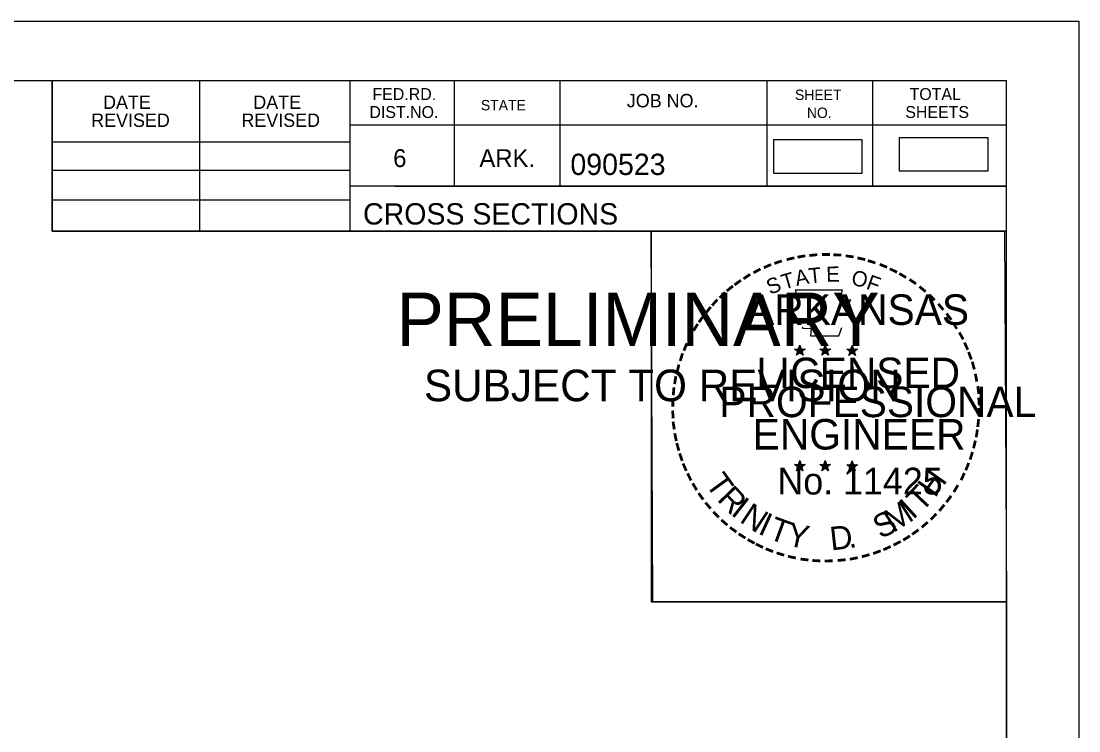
# Model space of a CAD drawing. Extents: x 1406028 to 1412453, y 321733 to 325986.
# Drawn here: x 1409148.3 to 1409217.7, y 322009.7 to 322056.2 of the extents above; entities that cross this region are included whole.
import ezdxf

# ---------------------------------------------------------------- set-up
doc = ezdxf.new("R2010")
doc.units = 0
for name, color, linetype in [('R_Border', 7, 'Continuous'), ('R_Border PE', 7, 'Continuous'), ('R_Border Prem', 7, 'Continuous'), ('R_Fin Surface', 7, 'Continuous'), ('R_No Plot', 7, 'Continuous')]:
    doc.layers.add(name, color=color, linetype=linetype)

msp = doc.modelspace()

# ---------------------------------------------------------------- linework, layer by layer
at = {"layer": 'R_Border'}
for p, q in [((1408896.815, 322052.337), (1409212.995, 322052.337)), ((1409150.355, 322042.457), (1409150.355, 322052.337)), ((1409160.035, 322042.457), (1409160.035, 322052.337)), ((1409169.895, 322052.337), (1409169.895, 322042.457)), ((1409176.735, 322052.337), (1409176.735, 322045.397)), ((1409183.675, 322052.337), (1409183.675, 322045.397)), ((1409197.255, 322052.337), (1409197.255, 322045.397)), ((1409204.195, 322052.337), (1409204.195, 322045.397)), ((1409212.995, 321846.877), (1409212.995, 322052.337)), ((1409212.995, 322049.397), (1409169.895, 322049.397)), ((1409212.995, 322049.417), (1409212.995, 322049.417)), ((1409150.355, 322048.317), (1409169.895, 322048.317)), ((1409150.355, 322046.457), (1409169.895, 322046.457)), ((1409212.995, 322045.397), (1409169.895, 322045.397)), ((1409172.855, 322045.397), (1409212.995, 322045.397)), ((1409150.355, 322044.517), (1409169.895, 322044.517)), ((1409212.995, 322042.457), (1409150.355, 322042.457))]:
    msp.add_line(p, q, dxfattribs=at)
at = {"layer": 'R_Border PE'}
for p, q in [((1409199.428, 322034.966), (1409199.387, 322034.714)), ((1409199.428, 322034.601), (1409199.428, 322034.966)), ((1409199.428, 322034.966), (1409199.477, 322034.716)), ((1409201.098, 322034.966), (1409201.057, 322034.714)), ((1409201.098, 322034.601), (1409201.098, 322034.966)), ((1409201.098, 322034.966), (1409201.147, 322034.716)), ((1409202.862, 322034.954), (1409202.821, 322034.702)), ((1409202.862, 322034.589), (1409202.862, 322034.954)), ((1409202.862, 322034.954), (1409202.911, 322034.704)), ((1409199.079, 322034.712), (1409199.428, 322034.601)), ((1409199.079, 322034.712), (1409199.332, 322034.667)), ((1409199.079, 322034.712), (1409199.316, 322034.59)), ((1409199.212, 322034.304), (1409199.428, 322034.601)), ((1409199.212, 322034.304), (1409199.338, 322034.548)), ((1409199.212, 322034.304), (1409199.426, 322034.521)), ((1409199.641, 322034.304), (1409199.426, 322034.518)), ((1409199.775, 322034.712), (1409199.428, 322034.601)), ((1409199.641, 322034.304), (1409199.428, 322034.601)), ((1409199.775, 322034.712), (1409199.489, 322034.663)), ((1409199.641, 322034.304), (1409199.504, 322034.595)), ((1409199.775, 322034.712), (1409199.571, 322034.61)), ((1409200.749, 322034.712), (1409201.098, 322034.601)), ((1409200.749, 322034.712), (1409201.002, 322034.667)), ((1409200.749, 322034.712), (1409200.986, 322034.59)), ((1409200.882, 322034.304), (1409201.098, 322034.601)), ((1409200.882, 322034.304), (1409201.008, 322034.548)), ((1409200.882, 322034.304), (1409201.096, 322034.521)), ((1409201.311, 322034.304), (1409201.096, 322034.518)), ((1409201.445, 322034.712), (1409201.098, 322034.601)), ((1409201.311, 322034.304), (1409201.098, 322034.601)), ((1409201.445, 322034.712), (1409201.159, 322034.663)), ((1409201.311, 322034.304), (1409201.174, 322034.595)), ((1409201.445, 322034.712), (1409201.241, 322034.61)), ((1409202.513, 322034.7), (1409202.862, 322034.589)), ((1409202.513, 322034.7), (1409202.766, 322034.655)), ((1409202.513, 322034.7), (1409202.75, 322034.578)), ((1409202.646, 322034.292), (1409202.862, 322034.589)), ((1409202.646, 322034.292), (1409202.772, 322034.536)), ((1409202.646, 322034.292), (1409202.86, 322034.509)), ((1409203.075, 322034.292), (1409202.86, 322034.506)), ((1409203.209, 322034.7), (1409202.862, 322034.589)), ((1409203.075, 322034.292), (1409202.862, 322034.589)), ((1409203.209, 322034.7), (1409202.923, 322034.651)), ((1409203.075, 322034.292), (1409202.938, 322034.583)), ((1409203.209, 322034.7), (1409203.005, 322034.598)), ((1409199.424, 322027.393), (1409199.383, 322027.141)), ((1409199.424, 322027.028), (1409199.424, 322027.393)), ((1409199.424, 322027.393), (1409199.473, 322027.143)), ((1409201.093, 322027.393), (1409201.052, 322027.141)), ((1409201.093, 322027.028), (1409201.093, 322027.393)), ((1409201.093, 322027.393), (1409201.142, 322027.143)), ((1409202.86, 322027.383), (1409202.819, 322027.131)), ((1409202.86, 322027.018), (1409202.86, 322027.383)), ((1409202.86, 322027.383), (1409202.909, 322027.133)), ((1409199.075, 322027.139), (1409199.424, 322027.028)), ((1409199.075, 322027.139), (1409199.328, 322027.094)), ((1409199.075, 322027.139), (1409199.312, 322027.017)), ((1409199.208, 322026.731), (1409199.424, 322027.028)), ((1409199.208, 322026.731), (1409199.334, 322026.975)), ((1409199.208, 322026.731), (1409199.422, 322026.948)), ((1409199.637, 322026.731), (1409199.422, 322026.945)), ((1409199.771, 322027.139), (1409199.424, 322027.028)), ((1409199.637, 322026.731), (1409199.424, 322027.028)), ((1409199.771, 322027.139), (1409199.485, 322027.09)), ((1409199.637, 322026.731), (1409199.5, 322027.022)), ((1409199.771, 322027.139), (1409199.567, 322027.037)), ((1409200.744, 322027.139), (1409201.093, 322027.028)), ((1409200.744, 322027.139), (1409200.997, 322027.094)), ((1409200.744, 322027.139), (1409200.981, 322027.017)), ((1409200.877, 322026.731), (1409201.093, 322027.028)), ((1409200.877, 322026.731), (1409201.003, 322026.975)), ((1409200.877, 322026.731), (1409201.091, 322026.948)), ((1409201.306, 322026.731), (1409201.091, 322026.945)), ((1409201.44, 322027.139), (1409201.093, 322027.028)), ((1409201.306, 322026.731), (1409201.093, 322027.028)), ((1409201.44, 322027.139), (1409201.154, 322027.09)), ((1409201.306, 322026.731), (1409201.169, 322027.022)), ((1409201.44, 322027.139), (1409201.236, 322027.037)), ((1409202.511, 322027.129), (1409202.86, 322027.018)), ((1409202.511, 322027.129), (1409202.764, 322027.084)), ((1409202.511, 322027.129), (1409202.748, 322027.007)), ((1409202.644, 322026.721), (1409202.86, 322027.018)), ((1409202.644, 322026.721), (1409202.77, 322026.965)), ((1409202.644, 322026.721), (1409202.858, 322026.938)), ((1409203.073, 322026.721), (1409202.858, 322026.935)), ((1409203.207, 322027.129), (1409202.86, 322027.018)), ((1409203.073, 322026.721), (1409202.86, 322027.018)), ((1409203.207, 322027.129), (1409202.921, 322027.08)), ((1409203.073, 322026.721), (1409202.936, 322027.012)), ((1409203.207, 322027.129), (1409203.003, 322027.027))]:
    msp.add_line(p, q, dxfattribs=at)
for points in [[(1409199.12, 322038.59), (1409199.389, 322037.763)], [(1409202.631, 322037.668), (1409202.773, 322037.952), (1409202.088, 322037.928), (1409202.236, 322038.59), (1409199.12, 322038.59)], [(1409199.612, 322036.167), (1409199.612, 322036.08), (1409200.175, 322036.061), (1409200.121, 322035.588), (1409201.991, 322035.588), (1409202.192, 322036.124)], [(1409199.428, 322034.966), (1409199.641, 322034.304), (1409199.079, 322034.712), (1409199.775, 322034.712), (1409199.212, 322034.304), (1409199.428, 322034.966)], [(1409201.098, 322034.966), (1409201.311, 322034.304), (1409200.749, 322034.712), (1409201.445, 322034.712), (1409200.882, 322034.304), (1409201.098, 322034.966)], [(1409202.862, 322034.954), (1409203.075, 322034.292), (1409202.513, 322034.7), (1409203.209, 322034.7), (1409202.646, 322034.292), (1409202.862, 322034.954)], [(1409199.424, 322027.393), (1409199.637, 322026.731), (1409199.075, 322027.139), (1409199.771, 322027.139), (1409199.208, 322026.731), (1409199.424, 322027.393)], [(1409201.093, 322027.393), (1409201.306, 322026.731), (1409200.744, 322027.139), (1409201.44, 322027.139), (1409200.877, 322026.731), (1409201.093, 322027.393)], [(1409202.86, 322027.383), (1409203.073, 322026.721), (1409202.511, 322027.129), (1409203.207, 322027.129), (1409202.644, 322026.721), (1409202.86, 322027.383)]]:
    msp.add_lwpolyline(points, dxfattribs=at)
for centre, radius in [((1409199.427, 322034.6), 0.172), ((1409199.427, 322034.6), 0.145), ((1409199.427, 322034.6), 0.116), ((1409199.427, 322034.6), 0.0991), ((1409199.427, 322034.6), 0.0747), ((1409199.427, 322034.6), 0.0495), ((1409199.427, 322034.6), 0.0296), ((1409201.097, 322034.6), 0.172), ((1409201.097, 322034.6), 0.145), ((1409201.097, 322034.6), 0.116), ((1409201.097, 322034.6), 0.0991), ((1409201.097, 322034.6), 0.0747), ((1409201.097, 322034.6), 0.0495), ((1409201.097, 322034.6), 0.0296), ((1409202.861, 322034.588), 0.172), ((1409202.861, 322034.588), 0.145), ((1409202.861, 322034.588), 0.116), ((1409202.861, 322034.588), 0.0991), ((1409202.861, 322034.588), 0.0747), ((1409202.861, 322034.588), 0.0495), ((1409202.861, 322034.588), 0.0296), ((1409199.423, 322027.027), 0.172), ((1409199.423, 322027.027), 0.145), ((1409199.423, 322027.027), 0.116), ((1409199.423, 322027.027), 0.0991), ((1409199.423, 322027.027), 0.0747), ((1409199.423, 322027.027), 0.0495), ((1409199.423, 322027.027), 0.0296), ((1409201.092, 322027.027), 0.172), ((1409201.092, 322027.027), 0.145), ((1409201.092, 322027.027), 0.116), ((1409201.092, 322027.027), 0.0991), ((1409201.092, 322027.027), 0.0747), ((1409201.092, 322027.027), 0.0495), ((1409201.092, 322027.027), 0.0296), ((1409202.859, 322027.017), 0.172), ((1409202.859, 322027.017), 0.145), ((1409202.859, 322027.017), 0.116), ((1409202.859, 322027.017), 0.0991), ((1409202.859, 322027.017), 0.0747), ((1409202.859, 322027.017), 0.0495), ((1409202.859, 322027.017), 0.0296)]:
    msp.add_circle(centre, radius, dxfattribs=at)
at = {"layer": 'R_Fin Surface'}
for points in [[(1409197.697, 322046.264), (1409203.53, 322046.264), (1409203.53, 322048.45), (1409197.697, 322048.45)], [(1409205.956, 322046.4), (1409211.789, 322046.4), (1409211.789, 322048.586), (1409205.956, 322048.586)]]:
    msp.add_lwpolyline(points, close=True, dxfattribs=at)
at = {"layer": 'R_No Plot'}
for p, q in [((1408884.414, 322056.231), (1409217.747, 322056.231)), ((1409189.029, 322020.001), (1409189.029, 322020.001))]:
    msp.add_line(p, q, dxfattribs=at)
for points in [[(1408884.407, 322056.231), (1409217.747, 322056.231), (1409217.747, 321842.894), (1408884.407, 321842.894)], [(1409130.735, 322052.337), (1409150.355, 322052.337), (1409150.355, 322042.457), (1409166.467, 322042.457), (1409189.666, 322042.457), (1409189.666, 322018.124), (1409212.995, 322018.124), (1409212.995, 321846.877), (1408896.815, 321846.877), (1408896.815, 322052.337)], [(1409189.666, 322042.457), (1409212.874, 322042.457), (1409212.995, 322018.124), (1409189.787, 322018.124)]]:
    msp.add_lwpolyline(points, close=True, dxfattribs=at)

# ---------------------------------------------------------------- texts
at = {"layer": 'R_Border'}
for s, height, p in [('FED.RD.', 0.7819, (1409171.375, 322051.057)), ('SHEET', 0.684, (1409199.115, 322051.057)), ('TOTAL', 0.7819, (1409206.635, 322051.057)), ('DATE', 0.8792, (1409153.692, 322050.473)), ('DATE', 0.8792, (1409163.552, 322050.473)), ('STATE', 0.684, (1409178.495, 322050.377)), ('JOB NO.', 0.8792, (1409188.075, 322050.577)), ('DIST.NO.', 0.7819, (1409171.175, 322049.877)), ('NO.', 0.684, (1409199.895, 322049.877)), ('SHEETS', 0.7819, (1409206.355, 322049.877)), ('REVISED', 0.8792, (1409152.912, 322049.293)), ('REVISED', 0.8792, (1409162.772, 322049.293)), ('6', 1.172, (1409172.735, 322046.657)), ('ARK.', 1.1723, (1409178.395, 322046.657)), ('090523', 1.4, (1409184.37, 322046.136)), ('CROSS SECTIONS', 1.4, (1409170.758, 322042.887))]:
    msp.add_text(s, height=height, rotation=360, dxfattribs=at).set_placement(p)
at = {"layer": 'R_Border PE'}
for s, height, rotation, p in [('-', 1.6, 19.17608, (1409197.868, 322039.717)), ('-', 1.6, 13.63015, (1409198.618, 322039.958)), ('-', 1.6, 10.21935, (1409199.296, 322040.12)), ('-', 1.6, 5.89682, (1409200.025, 322040.23)), ('-', 1.6, 0.18623, (1409200.797, 322040.302)), ('-', 1.6, 357.74304, (1409201.52, 322040.289)), ('-', 1.6, 352.16172, (1409202.264, 322040.233)), ('-', 1.6, 347.20489, (1409202.983, 322040.119)), ('-', 1.6, 342.3362, (1409203.618, 322039.964)), ('-', 1.6, 28.79182, (1409196.601, 322039.131)), ('-', 1.6, 24.30721, (1409197.234, 322039.448)), ('A', 1, 11.21318, (1409199.215, 322038.85)), ('T', 1, 6.02276, (1409200.064, 322039.016)), ('E', 1, 0.83234, (1409201.169, 322039.126)), ('O', 1, 350.4515, (1409202.773, 322038.916)), ('-', 1.6, 337.85509, (1409204.353, 322039.741)), ('-', 1.6, 334.12109, (1409204.984, 322039.47)), ('-', 1.6, 36.23174, (1409195.426, 322038.366)), ('-', 1.6, 34.06357, (1409196.004, 322038.761)), ('S', 1, 21.59401, (1409197.475, 322038.268)), ('T', 1, 16.4036, (1409198.389, 322038.599)), ('F', 1, 340.07066, (1409203.727, 322038.688)), ('-', 1.6, 329.64089, (1409205.563, 322039.187)), ('-', 1.6, 325.86266, (1409206.206, 322038.826)), ('-', 1.6, 42.96224, (1409194.517, 322037.571)), ('-', 1.6, 38.95066, (1409194.95, 322037.988)), ('-', 1.6, 320.52971, (1409206.816, 322038.4)), ('-', 1.6, 48.42305, (1409194.069, 322037.093)), ('ARKANSAS', 2, 360, (1409195.973, 322036.302)), ('-', 1.6, 315.57859, (1409207.415, 322037.912)), ('-', 1.6, 309.87973, (1409207.984, 322037.362)), ('-', 1.6, 50.61417, (1409193.666, 322036.607)), ('-', 1.6, 306.65218, (1409208.509, 322036.76)), ('-', 1.6, 58.07063, (1409192.928, 322035.513)), ('-', 1.6, 54.23247, (1409193.253, 322036.04)), ('-', 1.4, 303.67529, (1409208.995, 322036.192)), ('-', 1.6, 62.87135, (1409192.615, 322034.899)), ('-', 1.6, 299.66835, (1409209.314, 322035.585)), ('-', 1.6, 67.77427, (1409192.356, 322034.288)), ('-', 1.6, 294.66279, (1409209.638, 322034.973)), ('-', 1.6, 72.39447, (1409192.137, 322033.658)), ('DWB', 0.01, 360, (1409199.416, 322034.596)), ('DWB', 0.01, 360, (1409201.085, 322034.596)), ('DWB', 0.01, 360, (1409202.85, 322034.585)), ('-', 1.6, 290.57283, (1409209.895, 322034.396)), ('-', 1.6, 75.46096, (1409191.94, 322032.944)), ('LICENSED', 2, 360, (1409196.571, 322032.153)), ('-', 1.6, 285.12326, (1409210.129, 322033.816)), ('-', 1.6, 81.20126, (1409191.808, 322032.231)), ('-', 1.6, 280.54934, (1409210.329, 322033.074)), ('-', 1.6, 85.18634, (1409191.732, 322031.54)), ('PROFESSIONAL', 2, 360, (1409194.147, 322030.249)), ('-', 1.6, 276.59616, (1409210.491, 322032.306)), ('-', 1.6, 274.33011, (1409210.551, 322031.584)), ('-', 1.6, 89.06224, (1409191.707, 322030.839)), ('-', 1.6, 269.94067, (1409210.585, 322030.952)), ('-', 1.6, 94.19588, (1409191.742, 322030.114)), ('ENGINEER', 2, 360, (1409196.334, 322028.124)), ('-', 1.6, 263.5172, (1409210.566, 322030.286)), ('-', 1.6, 98.94793, (1409191.814, 322029.447)), ('-', 1.6, 260.99529, (1409210.495, 322029.632)), ('-', 1.6, 101.71495, (1409191.949, 322028.714)), ('-', 1.6, 255.7626, (1409210.385, 322028.954)), ('-', 1.6, 105.45785, (1409192.111, 322028.119)), ('-', 1.6, 109.08742, (1409192.326, 322027.488)), ('-', 1.6, 252.86809, (1409210.204, 322028.234)), ('-', 1.6, 114.06432, (1409192.58, 322026.892)), ('T', 1.54, 306.04056, (1409193.184, 322025.866)), ('No. 11425', 1.757, 360, (1409197.962, 322025.173)), ('DWB', 0.01, 360, (1409199.412, 322027.023)), ('DWB', 0.01, 360, (1409201.081, 322027.023)), ('DWB', 0.01, 360, (1409202.848, 322027.013)), ('H', 1.54, 54.60883, (1409208.304, 322024.901)), ('-', 1.6, 244.61971, (1409209.719, 322026.932)), ('-', 1.6, 247.88866, (1409209.981, 322027.561)), ('-', 1.6, 115.72885, (1409192.885, 322026.274)), ('-', 1.6, 120.44712, (1409193.242, 322025.688)), ('-', 1.6, 125.89344, (1409193.645, 322025.127)), ('R', 1.54, 314.00497, (1409193.947, 322024.818)), ('T', 1.54, 46.64442, (1409207.415, 322023.959)), ('-', 1.6, 239.07125, (1409209.325, 322026.18)), ('-', 1.6, 130.71812, (1409194.107, 322024.575)), ('I', 1.54, 321.96938, (1409194.847, 322023.886)), ('N', 1.54, 326.50021, (1409195.414, 322023.415)), ('M', 1.54, 32.65632, (1409205.569, 322022.634)), ('I', 1.54, 42.11359, (1409206.853, 322023.481)), ('-', 1.6, 231.25377, (1409208.493, 322024.961)), ('-', 1.6, 233.84524, (1409208.923, 322025.527)), ('-', 1.6, 134.22381, (1409194.624, 322024.03)), ('I', 1.54, 335.36034, (1409196.622, 322022.629)), ('S', 1.54, 26.9312, (1409204.73, 322022.228)), ('-', 1.6, 225.76533, (1409208.014, 322024.397)), ('-', 1.6, 138.93382, (1409195.149, 322023.566)), ('T', 1.54, 339.89117, (1409197.283, 322022.301)), ('Y', 1.54, 347.85558, (1409198.5, 322021.856)), ('D', 1.54, 6.39691, (1409201.485, 322021.497)), ('-', 1.6, 221.08509, (1409207.492, 322023.888)), ('-', 1.6, 144.64634, (1409195.705, 322023.16)), ('-', 1.6, 148.08978, (1409196.266, 322022.789)), ('-', 1.6, 212.24909, (1409206.409, 322023.029)), ('-', 1.6, 215.73633, (1409206.943, 322023.416)), ('-', 1.6, 151.57039, (1409196.845, 322022.464)), ('-', 1.6, 154.60019, (1409197.367, 322022.217)), ('.', 1.54, 13.76417, (1409202.677, 322021.625)), ('-', 1.6, 204.25161, (1409205.227, 322022.364)), ('-', 1.6, 207.35684, (1409205.851, 322022.683)), ('-', 1.6, 158.56121, (1409197.991, 322021.963)), ('-', 1.6, 162.79826, (1409198.678, 322021.75)), ('-', 1.6, 167.55551, (1409199.393, 322021.586)), ('-', 1.6, 191.28576, (1409203.202, 322021.65)), ('-', 1.6, 195.47429, (1409203.931, 322021.849)), ('-', 1.6, 200.71842, (1409204.608, 322022.091)), ('-', 1.6, 173.11546, (1409200.165, 322021.476)), ('-', 1.6, 176.51827, (1409200.913, 322021.423)), ('-', 1.6, 181.59176, (1409201.657, 322021.442)), ('-', 1.6, 185.81666, (1409202.466, 322021.518))]:
    msp.add_text(s, height=height, rotation=rotation, dxfattribs=at).set_placement(p)
at = {"layer": 'R_Border Prem'}
for s, height, p in [('PRELIMINARY', 3.5, (1409172.946, 322034.92)), ('DWB', 0.01, (1409173.692, 322036.769)), ('SUBJECT TO REVISION', 2.07511, (1409174.755, 322031.291))]:
    msp.add_text(s, height=height, rotation=360, dxfattribs=at).set_placement(p)

doc.saveas('drawing.dxf')
